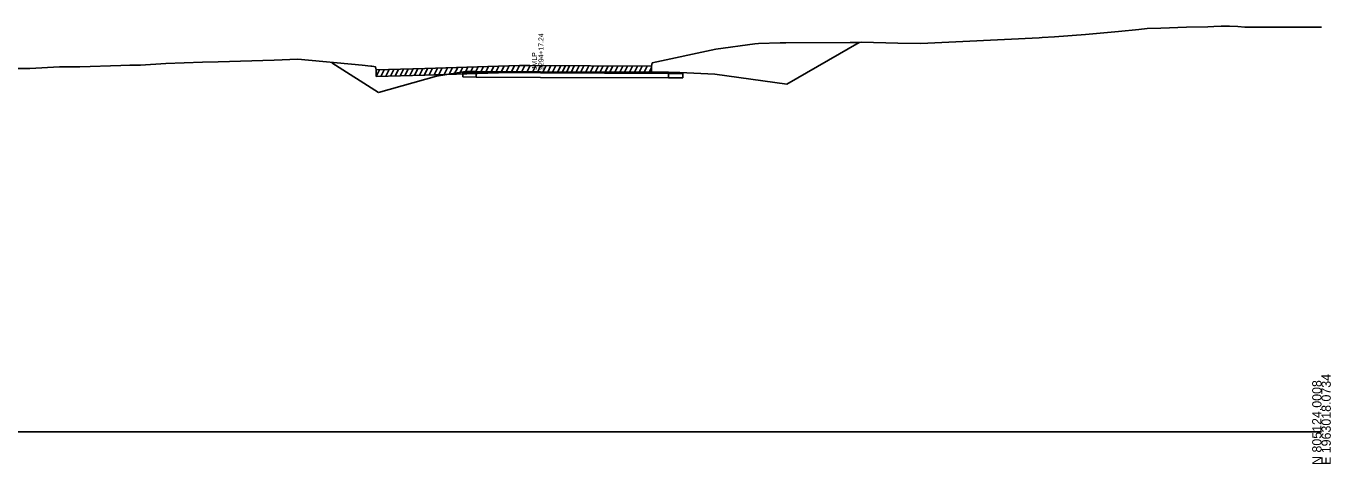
# Model space of a CAD drawing. Extents: x 1017 to 19997, y -1947 to 50737.
# Drawn here: x 10809.4 to 11202.8, y 41990.3 to 42122.5 of the extents above; entities that cross this region are included whole.
import ezdxf

# ---------------------------------------------------------------- set-up
doc = ezdxf.new("R2010")
doc.units = 0
for name, color, linetype in [('RD_GPK_XS_Cell', 7, 'Continuous'), ('RD_XS_Base', 7, 'Continuous'), ('RD_XS_ExGround', 7, 'Continuous'), ('RD_XS_ExPaveRet', 7, 'Continuous'), ('RD_XS_Greenside', 7, 'Continuous'), ('RD_XS_PaveOvlay', 7, 'Continuous'), ('RD_XS_TieSlope', 7, 'Continuous'), ('RD_XS_TX_Notes', 7, 'Continuous')]:
    doc.layers.add(name, color=color, linetype=linetype)

msp = doc.modelspace()

# ---------------------------------------------------------------- linework, layer by layer
at = {"layer": 'RD_GPK_XS_Cell'}
msp.add_line((10600, 42000), (11200, 42000), dxfattribs=at)
at = {"layer": 'RD_XS_Base'}
for points in [[(10941.09, 42108.5), (10941.09, 42107.16)], [(10945.12, 42108.47), (10941.09, 42108.5)], [(10945.12, 42108.47), (10964.44, 42108.36), (11003.1, 42108.24)], [(10945.12, 42107.14), (10945.12, 42108.47)], [(11003.1, 42108.24), (11003.1, 42106.93)], [(11003.1, 42108.24), (11006.53, 42108.23), (11007.4, 42108.22)], [(11007.4, 42108.22), (11007.4, 42106.89)], [(10941.09, 42107.16), (10945.12, 42107.14)], [(11003.1, 42106.93), (10964.44, 42107.02), (10945.12, 42107.14)], [(11007.4, 42106.89), (11003.1, 42106.93)]]:
    msp.add_lwpolyline(points, dxfattribs=at)
at = {"layer": 'RD_XS_ExGround'}
msp.add_lwpolyline([(10804.62, 42109.69), (10810.51, 42109.75), (10819.47, 42110.23), (10825.6, 42110.22), (10837.9, 42110.64), (10840.64, 42110.68), (10843.85, 42110.68), (10851.46, 42111.18), (10862.55, 42111.59), (10867.3, 42111.72), (10884.19, 42112.21), (10891.25, 42112.57), (10910.69, 42110.68), (10913.32, 42110.46), (10913.65, 42110.41), (10914.25, 42110.3), (10914.68, 42110.25), (10914.89, 42109.26), (10929.64, 42109.73), (10958.13, 42110.62), (10959.53, 42110.61), (10961.25, 42110.63), (10997.98, 42110.37), (10998.19, 42111.38), (11017.38, 42115.57), (11029.13, 42117.12), (11030.25, 42117.28), (11036.74, 42117.48), (11038.49, 42117.5), (11057.86, 42117.58), (11060.81, 42117.57), (11061.31, 42117.61), (11072.2, 42117.39), (11079.21, 42117.22), (11091.8, 42117.84), (11114.88, 42118.98), (11115.81, 42119.03), (11119.47, 42119.3), (11128.84, 42119.94), (11138.82, 42120.84), (11144.95, 42121.5), (11147.45, 42121.78), (11151.59, 42121.84), (11159.28, 42122.18), (11165.72, 42122.26), (11167.49, 42122.43), (11169.7, 42122.52), (11172.21, 42122.5), (11174.75, 42122.37), (11176.93, 42122.16), (11180.09, 42122.21), (11197.44, 42122.18), (11200, 42122.19)], dxfattribs=at)
at = {"layer": 'RD_XS_ExPaveRet'}
for p, q in [((10914.89, 42107.26), (10915.9, 42109.29)), ((10914.89, 42107.26), (10914.89, 42109.26)), ((10916.34, 42107.3), (10917.35, 42109.34)), ((10917.79, 42107.35), (10918.8, 42109.38)), ((10919.23, 42107.4), (10920.25, 42109.43)), ((10920.68, 42107.44), (10921.7, 42109.48)), ((10922.13, 42107.49), (10923.14, 42109.52)), ((10923.58, 42107.54), (10924.6, 42109.57)), ((10925.05, 42107.58), (10926.07, 42109.62)), ((10926.51, 42107.63), (10927.53, 42109.66)), ((10927.98, 42107.68), (10929, 42109.71)), ((10929.44, 42107.72), (10930.46, 42109.76)), ((10930.91, 42107.77), (10931.93, 42109.8)), ((10932.38, 42107.82), (10933.39, 42109.85)), ((10933.84, 42107.86), (10934.86, 42109.89)), ((10935.39, 42107.91), (10936.4, 42109.94)), ((10936.94, 42107.96), (10937.95, 42109.99)), ((10938.49, 42108.01), (10939.51, 42110.04)), ((10940.04, 42108.05), (10941.06, 42110.09)), ((10941.6, 42108.1), (10942.61, 42110.13)), ((10943.15, 42108.15), (10944.16, 42110.18)), ((10944.7, 42108.2), (10945.72, 42110.23)), ((10946.25, 42108.25), (10947.27, 42110.28)), ((10947.81, 42108.3), (10948.83, 42110.33)), ((10949.37, 42108.34), (10950.39, 42110.38)), ((10950.93, 42108.39), (10951.95, 42110.42)), ((10952.49, 42108.44), (10953.51, 42110.47)), ((10954.05, 42108.49), (10955.07, 42110.52)), ((10955.61, 42108.54), (10956.63, 42110.57)), ((10957.17, 42108.59), (10958.18, 42110.62)), ((10958.72, 42108.61), (10959.72, 42110.61)), ((10960.32, 42108.62), (10961.32, 42110.63)), ((10962.09, 42108.62), (10963.08, 42110.61)), ((10963.62, 42108.61), (10964.62, 42110.6)), ((10965.16, 42108.6), (10966.16, 42110.59)), ((10966.65, 42108.59), (10967.64, 42110.58)), ((10968.13, 42108.58), (10969.13, 42110.57)), ((10969.58, 42108.57), (10970.57, 42110.56)), ((10971.01, 42108.56), (10972.01, 42110.55)), ((10972.27, 42108.55), (10973.27, 42110.54)), ((10973.68, 42108.54), (10974.67, 42110.53)), ((10975.13, 42108.53), (10976.13, 42110.52)), ((10976.59, 42108.52), (10977.58, 42110.51)), ((10978.04, 42108.51), (10979.04, 42110.5)), ((10979.49, 42108.5), (10980.49, 42110.49)), ((10980.95, 42108.49), (10981.95, 42110.48)), ((10982.4, 42108.48), (10983.4, 42110.47)), ((10983.85, 42108.47), (10984.85, 42110.46)), ((10985.31, 42108.46), (10986.3, 42110.45)), ((10986.79, 42108.45), (10987.78, 42110.44)), ((10988.27, 42108.44), (10989.26, 42110.43)), ((10989.74, 42108.43), (10990.74, 42110.42)), ((10991.22, 42108.42), (10992.22, 42110.41)), ((10992.7, 42108.41), (10993.7, 42110.4)), ((10994.18, 42108.4), (10995.18, 42110.39)), ((10995.66, 42108.39), (10996.66, 42110.38)), ((10997.14, 42108.38), (10997.98, 42110.06)), ((10997.98, 42108.37), (10997.98, 42110.37))]:
    msp.add_line(p, q, dxfattribs=at)
msp.add_lwpolyline([(10914.89, 42107.26), (10929.64, 42107.73), (10958.13, 42108.62), (10959.53, 42108.61), (10961.25, 42108.63), (10997.98, 42108.37)], dxfattribs=at)
at = {"layer": 'RD_XS_Greenside'}
for points in [[(10933.07, 42107.38), (10915.63, 42102.46)], [(10941.9, 42108.81), (10933.07, 42107.38)], [(11006.53, 42108.54), (11017.07, 42108)], [(11017.07, 42108), (11038.76, 42104.93)]]:
    msp.add_lwpolyline(points, dxfattribs=at)
at = {"layer": 'RD_XS_PaveOvlay'}
for points in [[(10941.9, 42108.81), (10941.9, 42108.49)], [(10945.12, 42108.79), (10941.9, 42108.81)], [(10941.9, 42108.49), (10945.12, 42108.47)], [(10945.12, 42108.79), (10964.44, 42108.67), (11003.1, 42108.56)], [(10945.12, 42108.47), (10945.12, 42108.79)], [(11003.1, 42108.24), (10964.44, 42108.36), (10945.12, 42108.47)], [(11003.1, 42108.56), (11003.1, 42108.24)], [(11003.1, 42108.56), (11006.53, 42108.54)], [(11006.53, 42108.23), (11003.1, 42108.24)], [(11006.53, 42108.54), (11006.53, 42108.23)]]:
    msp.add_lwpolyline(points, dxfattribs=at)
at = {"layer": 'RD_XS_TieSlope'}
for points in [[(11038.76, 42104.93), (11060.57, 42117.53)], [(10915.63, 42102.46), (10901.59, 42111.39)]]:
    msp.add_lwpolyline(points, dxfattribs=at)

# ---------------------------------------------------------------- texts
at = {"layer": 'RD_GPK_XS_Cell'}
for s, p in [('E 1963018.0734', (11202.8, 41990)), ('N 805124.0008', (11200, 41990))]:
    msp.add_text(s, height=2.8, rotation=90, dxfattribs=at).set_placement(p)
at = {"layer": 'RD_XS_TX_Notes'}
for s, p in [(' 9294+17.24', (10965.37, 42108.73)), (' JMLP', (10963.41, 42108.73))]:
    msp.add_text(s, height=1.5, rotation=90, dxfattribs=at).set_placement(p)

doc.saveas('drawing.dxf')
